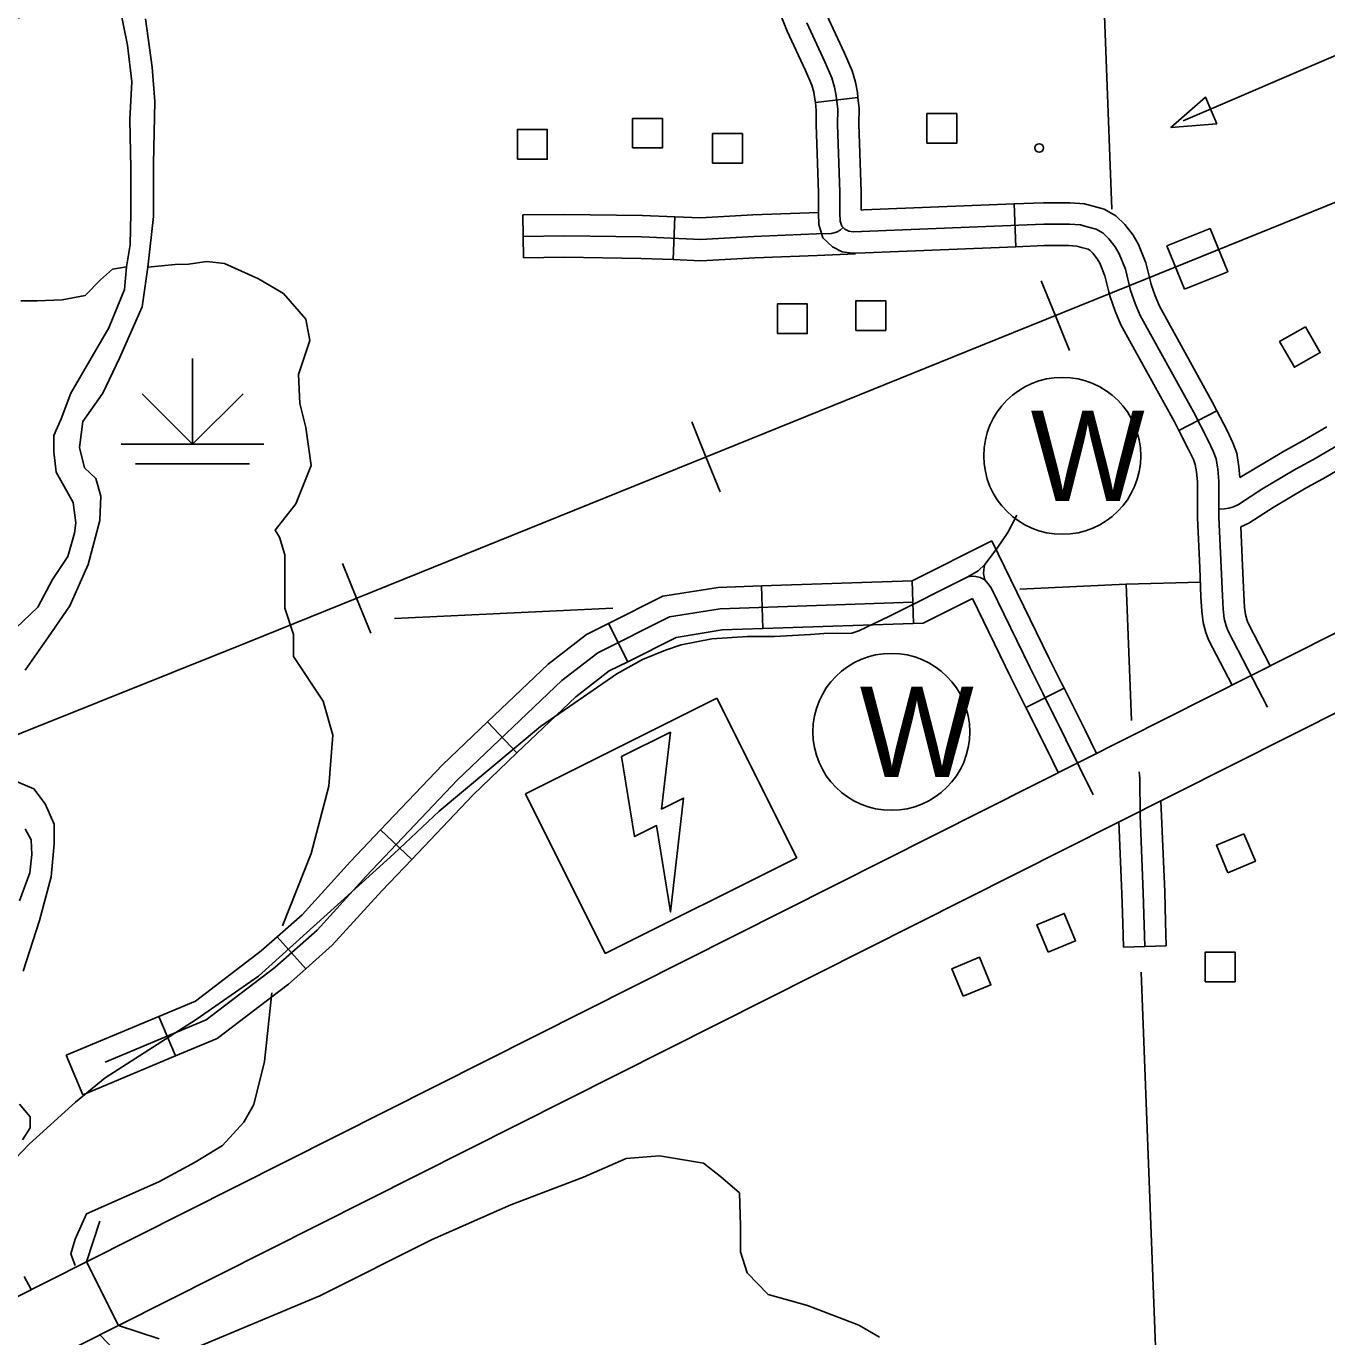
# Model space of a CAD drawing. Extents: x 1084508 to 1142749, y 1057638 to 1093403.
# Drawn here: x 1131057 to 1132487, y 1085455 to 1086896 of the extents above; entities that cross this region are included whole.
import ezdxf

# ---------------------------------------------------------------- set-up
doc = ezdxf.new("R2010")
doc.units = 0
for name, color, linetype in [('Level 15', 7, 'Continuous'), ('Level 31', 7, 'Continuous'), ('Level 32', 7, 'Continuous'), ('Level 35', 7, 'Continuous'), ('Level 37', 7, 'Continuous'), ('Level 40', 7, 'Continuous'), ('Level 44', 7, 'Continuous'), ('Level 47', 7, 'Continuous'), ('Level 5', 7, 'Continuous'), ('Level 56', 7, 'Continuous'), ('Level 57', 7, 'Continuous'), ('Level 58', 7, 'Continuous')]:
    doc.layers.add(name, color=color, linetype=linetype)

msp = doc.modelspace()

# ---------------------------------------------------------------- linework, layer by layer
at = {"layer": 'Level 15'}
msp.add_line((1131123.1, 1085537.3), (1131158.4, 1085467.2), dxfattribs=at)
for points in [[(1133929.8, 1086847.7), (1133432.7, 1086648), (1133185.8, 1086548.9), (1133024.2, 1086483.6), (1132888.2, 1086425.3), (1132540.5, 1086251), (1132219, 1086089.1), (1131123.1, 1085537.3)], [(1131158.4, 1085467.2), (1132254.3, 1086019.1), (1132575.7, 1086180.9), (1132921.3, 1086354.1), (1133054.4, 1086411.2), (1133215.1, 1086476.1), (1133461.9, 1086575.2), (1133959.1, 1086774.9)], [(1131123.1, 1085537.3), (1130959.4, 1085454.8)], [(1131158.4, 1085467.2), (1130994.7, 1085384.7)]]:
    msp.add_lwpolyline(points, dxfattribs=at)
at = {"layer": 'Level 31'}
for p, q in [((1131924.6, 1086812.4), (1131971.4, 1086817.9)), ((1131924.6, 1086812.4), (1131924.6, 1086812.4)), ((1132143, 1086700.9), (1132144.9, 1086653.8)), ((1132324.2, 1086451.9), (1132366.1, 1086473.4)), ((1132324.2, 1086451.9), (1132324.2, 1086451.9))]:
    msp.add_line(p, q, dxfattribs=at)
for points in [[(1131971.4, 1086817.9), (1131970.7, 1086823.6), (1131968.5, 1086834.8), (1131964.9, 1086847.4), (1131956.6, 1086866.8), (1131936.9, 1086909.5), (1131929.7, 1086927.7), (1131911.5, 1086977.7)], [(1131867.3, 1086961.7), (1131885.6, 1086911), (1131893.6, 1086890.9), (1131913.6, 1086847.6), (1131920.5, 1086831.6), (1131922.7, 1086823.9), (1131924.1, 1086816.3), (1131924.6, 1086812.4)], [(1132421.8, 1086147.3), (1132378.5, 1086230.9), (1132376.3, 1086236.7), (1132374.1, 1086245), (1132373, 1086255.1), (1132372, 1086269.9), (1132368.3, 1086356.3), (1132368, 1086396.1), (1132366.9, 1086409.1), (1132365.1, 1086420.7), (1132361.8, 1086429), (1132356.1, 1086441.3), (1132340.2, 1086472.4), (1132281.6, 1086578.3), (1132276.2, 1086591.5), (1132271.1, 1086605.6), (1132265.4, 1086629.1), (1132258.5, 1086646.1), (1132254.2, 1086653.7), (1132247.3, 1086662.7), (1132240.8, 1086668.8), (1132233.2, 1086673.2), (1132223.5, 1086675.7), (1132216.2, 1086677.9), (1132203.9, 1086678.6), (1132175.8, 1086678.6), (1131966.2, 1086670.3), (1131961.2, 1086671.1), (1131956.9, 1086673.3), (1131953.5, 1086676.5), (1131951.8, 1086682.1), (1131951.5, 1086691), (1131951.5, 1086713.9), (1131948.8, 1086788.5), (1131949.2, 1086804.8), (1131947.4, 1086819.9), (1131945.6, 1086829.3), (1131942.7, 1086839.5), (1131935.1, 1086857.2), (1131915.2, 1086900.2)], [(1131979.3, 1086647.2), (1131964.7, 1086646.7), (1131953.9, 1086648.4), (1131943.2, 1086653.8), (1131932.6, 1086663.8), (1131928.4, 1086678.3), (1131927.9, 1086690.5), (1131927.9, 1086713.5), (1131925.3, 1086788.3), (1131925.6, 1086803.6), (1131924.6, 1086812.4)], [(1131977.4, 1086694.3), (1131975, 1086694.2), (1131975, 1086714.4), (1131972.4, 1086788.6), (1131972.8, 1086805.9), (1131971.4, 1086817.9)], [(1132143, 1086700.9), (1131977.4, 1086694.3)], [(1132292.9, 1086615.6), (1132287.8, 1086636.3), (1132279.7, 1086656.4), (1132273.8, 1086666.7), (1132264.9, 1086678.5), (1132254.9, 1086687.9), (1132242.2, 1086695.2), (1132229.8, 1086698.4), (1132220.4, 1086701.2), (1132204.6, 1086702.1), (1132175.3, 1086702.1), (1132143, 1086700.9)], [(1132144.9, 1086653.8), (1131979.3, 1086647.2)], [(1132144.9, 1086653.8), (1132176.2, 1086655.1), (1132203.2, 1086655.1), (1132212.1, 1086654.5), (1132217.1, 1086653), (1132224.3, 1086651.2), (1132226.7, 1086649.8), (1132229.7, 1086646.9), (1132234.5, 1086640.6), (1132237.3, 1086635.8), (1132242.9, 1086621.8), (1132247.2, 1086604.4)], [(1132366.1, 1086473.4), (1132360.9, 1086483.4), (1132302.9, 1086588.5), (1132298.2, 1086599.9), (1132293.7, 1086612.4), (1132292.9, 1086615.6)], [(1132247.2, 1086604.4), (1132248.6, 1086598.8), (1132254.2, 1086583), (1132260.4, 1086568.1), (1132319.4, 1086461.3), (1132324.2, 1086451.9)], [(1132391.3, 1086400.2), (1132390.3, 1086411.9), (1132388, 1086426.8), (1132383.5, 1086438.3), (1132377.2, 1086451.6), (1132366.1, 1086473.4)], [(1132347.1, 1086300.7), (1132344.8, 1086355.7), (1132344.5, 1086395), (1132343.5, 1086406.3), (1132342.2, 1086414.5), (1132340.2, 1086419.7), (1132334.9, 1086430.9), (1132324.2, 1086451.9)], [(1132486.8, 1086455.6), (1132462.5, 1086441.3), (1132439.1, 1086428.6), (1132391.3, 1086400.2)], [(1132514.6, 1086444.6), (1132474.1, 1086420.8), (1132450.7, 1086408.1), (1132415.5, 1086387.2), (1132389.7, 1086370.4), (1132384.3, 1086367.9), (1132379, 1086366.2), (1132374.4, 1086365.5), (1132368.3, 1086365.1)], [(1132510.6, 1086415), (1132485.6, 1086400.3), (1132462.3, 1086387.6), (1132427.9, 1086367.2), (1132401.1, 1086349.7), (1132392.4, 1086345.7)], [(1132394.2, 1086302.7), (1132392.4, 1086345.7)], [(1132382.7, 1086171.6), (1132356.9, 1086221.3), (1132353.8, 1086229.5), (1132350.9, 1086240.7), (1132349.6, 1086253), (1132348.5, 1086268.6), (1132347.1, 1086300.7)], [(1132424.7, 1086192.7), (1132400, 1086240.5), (1132398.8, 1086243.8), (1132397.3, 1086249.2), (1132396.5, 1086257.2), (1132395.5, 1086271.3), (1132394.2, 1086302.7)]]:
    msp.add_lwpolyline(points, dxfattribs=at)
at = {"layer": 'Level 32'}
for p, q in [((1131603.7, 1086641.7), (1131603, 1086688.8)), ((1131768.1, 1086639.7), (1131770, 1086686.7)), ((1131865.2, 1086280.8), (1131866.8, 1086233.8)), ((1132030.8, 1086286.4), (1132032.4, 1086239.4)), ((1131697.1, 1086239.5), (1131718.2, 1086197.4)), ((1132156, 1086147.1), (1132198.1, 1086168.2)), ((1131563.9, 1086131.1), (1131596.4, 1086097)), ((1131446.6, 1086012.4), (1131480.7, 1085980)), ((1131332.9, 1085894.8), (1131364.2, 1085859.5)), ((1132263.4, 1085883.5), (1132310.4, 1085884.9)), ((1131202.9, 1085807.2), (1131221.1, 1085763.8)), ((1131101, 1085764.5), (1131119.3, 1085721.1))]:
    msp.add_line(p, q, dxfattribs=at)
for points in [[(1131603, 1086688.8), (1131648.5, 1086689.5), (1131734.4, 1086688.1), (1131770, 1086686.7)], [(1131770, 1086686.7), (1131798.4, 1086685.6), (1131855.8, 1086688.8), (1131927.9, 1086691.5)], [(1131603.3, 1086665.3), (1131648.5, 1086665.9), (1131733.7, 1086664.6), (1131798.6, 1086662), (1131856.9, 1086665.3), (1131925.7, 1086667.9), (1131942.1, 1086668.5), (1131947.9, 1086669.9), (1131951.7, 1086672), (1131955.1, 1086674.9)], [(1131603.7, 1086641.7), (1131648.5, 1086642.4), (1131733, 1086641.1), (1131768.1, 1086639.7)], [(1131768.1, 1086639.7), (1131798.8, 1086638.4), (1131858, 1086641.7), (1131926.6, 1086644.4), (1131968.6, 1086646)], [(1131029.9, 1085634.7), (1131060, 1085666.6), (1131111.2, 1085713), (1131143.7, 1085739.5), (1131243.7, 1085804), (1131312.3, 1085851.5), (1131399, 1085929.9), (1131461, 1085985.9), (1131511, 1086032.9), (1131622.4, 1086126.2), (1131706.1, 1086184.1), (1131734.4, 1086199.7), (1131759.7, 1086210), (1131777.1, 1086216), (1131810.8, 1086222.6), (1131850, 1086225), (1131879.5, 1086225), (1131919.2, 1086227.4), (1131933.7, 1086228.6), (1131964.5, 1086228.8), (1131972.2, 1086231.2), (1132006.1, 1086247.5), (1132092, 1086290.7), (1132103.6, 1086297.3), (1132110.9, 1086304.3), (1132124.3, 1086322.2), (1132136.2, 1086339.5), (1132146.1, 1086358.5)], [(1132031.1, 1086286.5), (1132118.7, 1086330.5)], [(1132118.7, 1086330.5), (1132181.7, 1086201), (1132195.5, 1086173.2), (1132198.1, 1086168.2)], [(1132110.8, 1086287.5), (1132110, 1086290.6), (1132109.5, 1086294.4), (1132109.6, 1086298.6), (1132110.2, 1086301.5), (1132110.9, 1086304.3)], [(1132092, 1086290.7), (1132097, 1086291.5), (1132100.9, 1086291.3), (1132105.9, 1086290.2), (1132110.8, 1086287.5), (1132114.2, 1086283.6), (1132117.8, 1086278.6), (1132160.6, 1086190.6), (1132174.5, 1086162.7), (1132200, 1086111.7), (1132230, 1086050.8)], [(1131865.2, 1086280.8), (1131817.7, 1086279.2), (1131757, 1086269.4), (1131697.1, 1086239.5)], [(1132031.1, 1086286.5), (1131865.2, 1086280.8)], [(1132031.6, 1086262.9), (1131819.9, 1086255.7), (1131764.3, 1086246.8), (1131685.4, 1086207.3), (1131645.9, 1086176.8), (1131531.1, 1086067.3), (1131430.7, 1085961.5), (1131376.9, 1085902.2), (1131330.3, 1085861), (1131254.9, 1085803.5), (1131143.7, 1085756.9)], [(1132043, 1086239.7), (1132097.2, 1086267)], [(1132097.2, 1086267), (1132139.5, 1086180.2), (1132153.4, 1086152.2), (1132156, 1086147.1)], [(1131697.1, 1086239.5), (1131672.8, 1086227.3), (1131630.6, 1086194.7), (1131563.9, 1086131.1)], [(1131866.8, 1086233.8), (1131822.2, 1086232.3), (1131771.6, 1086224.1), (1131718.2, 1086197.4)], [(1132043, 1086239.7), (1131866.8, 1086233.8)], [(1131718.2, 1086197.4), (1131698, 1086187.3), (1131661.3, 1086158.9), (1131596.4, 1086097)], [(1132198.1, 1086168.2), (1132221.1, 1086122.2), (1132233.7, 1086096.5)], [(1132156, 1086147.1), (1132178.9, 1086101.3), (1132191.6, 1086075.4)], [(1131563.9, 1086131.1), (1131514.5, 1086084), (1131446.6, 1086012.4)], [(1131596.4, 1086097), (1131547.8, 1086050.7), (1131480.7, 1085980)], [(1132280.4, 1086076.1), (1132281.1, 1086069.2), (1132281.6, 1086028.3), (1132285.1, 1085943.3), (1132286.9, 1085884.2)], [(1132304.5, 1086044.3), (1132308.6, 1085944.2), (1132309.6, 1085911.2)], [(1132258.3, 1086021.1), (1132261.6, 1085942.5), (1132262.6, 1085909.8)], [(1131446.6, 1086012.4), (1131413.4, 1085977.5), (1131360.3, 1085919), (1131332.9, 1085894.8)], [(1131480.7, 1085980), (1131448, 1085945.4), (1131393.4, 1085885.5), (1131364.2, 1085859.5)], [(1132262.6, 1085909.8), (1132263.4, 1085883.5)], [(1132309.6, 1085911.2), (1132310.4, 1085884.9)], [(1131332.9, 1085894.8), (1131315.3, 1085879.2), (1131243, 1085824.1), (1131202.9, 1085807.2)], [(1131364.2, 1085859.5), (1131345.2, 1085842.8), (1131266.8, 1085783), (1131221.1, 1085763.8)], [(1131202.9, 1085807.2), (1131101, 1085764.5)], [(1131221.1, 1085763.8), (1131119.3, 1085721.1)]]:
    msp.add_lwpolyline(points, dxfattribs=at)
at = {"layer": 'Level 35'}
for points in [[(1131048.1, 1086905.3), (1131065.1, 1086912.6), (1131082.8, 1086926.3), (1131104.6, 1086945.7), (1131124.7, 1086961), (1131132, 1086963.4), (1131136, 1086963.4), (1131140.9, 1086961.8), (1131148.9, 1086955.4), (1131155.4, 1086939.2), (1131168.3, 1086875.5), (1131173.1, 1086835.1), (1131170.7, 1086794), (1131172.1, 1086739.8), (1131172.1, 1086690.6)], [(1131188.2, 1086904.5), (1131195.5, 1086851.4), (1131198.3, 1086813.8), (1131196.9, 1086745.6), (1131196.9, 1086687.1), (1131190.6, 1086631.4), (1131184.4, 1086587.6), (1131159.3, 1086531.2), (1131141.2, 1086492.9), (1131119, 1086461.6), (1131115.5, 1086433), (1131121, 1086410.7), (1131133.6, 1086398.9), (1131139.1, 1086379.4), (1131137.7, 1086352.9), (1131125.2, 1086304.2), (1131105, 1086259), (1131081.4, 1086224.9), (1131055.6, 1086188)], [(1131172.1, 1086690.6), (1131171.3, 1086655.9), (1131167.2, 1086631.7), (1131164.8, 1086606.7), (1131147.9, 1086564.7), (1131105.9, 1086492.9), (1131095.5, 1086464.7), (1131087.4, 1086446.1), (1131087.4, 1086428.4), (1131089.8, 1086405.8), (1131108.4, 1086372.7), (1131111.6, 1086350.1), (1131110, 1086338.8), (1131102.7, 1086313), (1131085.8, 1086288), (1131069.7, 1086257.3), (1131037.4, 1086226.5)], [(1131041.7, 1086067.3), (1131065.4, 1086057.6), (1131077.9, 1086040.9), (1131087.6, 1086018.6), (1131087.6, 1085997), (1131084.2, 1085960.8), (1131071.6, 1085912.8), (1131053.5, 1085857.1)], [(1131055.9, 1086013.5), (1131062.4, 1086001.4), (1131063.2, 1085985.2), (1131060.8, 1085965.1), (1131049.5, 1085934.4)], [(1131049.4, 1085710.6), (1131061.2, 1085696.7), (1131061.2, 1085684.6), (1131052.8, 1085671.4)], [(1131054.8, 1085521.1), (1131061.9, 1085507.7)]]:
    msp.add_lwpolyline(points, dxfattribs=at)
at = {"layer": 'Level 37'}
for points in [[(1131123.1, 1085537.3), (1131137.8, 1085582)], [(1131203.1, 1085452.4), (1131158.4, 1085467.2)]]:
    msp.add_lwpolyline(points, dxfattribs=at)
at = {"layer": 'Level 40'}
for p, q in [((1132188.4, 1086578), (1132172.8, 1086616.4)), ((1132188.4, 1086578), (1132203.9, 1086539.6)), ((1131804.2, 1086422.7), (1131788.7, 1086461.1)), ((1131804.2, 1086422.7), (1131819.7, 1086384.3)), ((1131420.2, 1086267.2), (1131404.6, 1086305.6)), ((1131420.2, 1086267.2), (1131435.8, 1086228.8))]:
    msp.add_line(p, q, dxfattribs=at)
msp.add_lwpolyline([(1134040, 1087322.6), (1133385.5, 1087060.5), (1132774.6, 1086815.6), (1132287.4, 1086618.2), (1132106.2, 1086544.7), (1131884.5, 1086455.1), (1131694, 1086378.2), (1131299.9, 1086218.4), (1130887.2, 1086053.2), (1130472, 1085886.7), (1130052.9, 1085718), (1129626.3, 1085547.7), (1129206, 1085378.7), (1128791.2, 1085211.7), (1128362.9, 1085038.5), (1127956.1, 1084875.8), (1127539.2, 1084706.7), (1127121.4, 1084537.7), (1126688.9, 1084363.6)], dxfattribs=at)
msp.add_lwpolyline([(1134040, 1087322.6), (1133385.5, 1087060.5), (1132774.6, 1086815.6), (1132287.4, 1086618.2), (1132106.2, 1086544.7), (1131884.5, 1086455.1), (1131694, 1086378.2), (1131299.9, 1086218.4), (1130887.2, 1086053.2), (1130472, 1085886.7), (1130052.9, 1085718), (1129626.3, 1085547.7), (1129206, 1085378.7), (1128791.2, 1085211.7), (1128362.9, 1085038.5), (1127956.1, 1084875.8), (1127539.2, 1084706.7), (1127121.4, 1084537.7), (1126688.9, 1084363.6)], dxfattribs=at)
msp.add_lwpolyline([(1132330.4, 1086607.2), (1132311.1, 1086654.7), (1132358.6, 1086673.9), (1132377.9, 1086626.4)], close=True, dxfattribs=at)
at = {"layer": 'Level 44'}
for p, q in [((1131239.8, 1086530.8), (1131239.8, 1086436.6)), ((1131239.8, 1086436.6), (1131184.3, 1086492.1)), ((1131239.8, 1086436.6), (1131295.3, 1086492.1)), ((1131161.3, 1086436.6), (1131318.2, 1086436.6)), ((1131177, 1086415.2), (1131302.5, 1086415.2))]:
    msp.add_line(p, q, dxfattribs=at)
at = {"layer": 'Level 47'}
for points in [[(1131190.6, 1086631.4), (1131220.7, 1086634.2), (1131235.2, 1086634.8), (1131255.6, 1086637.8), (1131274.9, 1086635.4), (1131312.2, 1086618.6), (1131339.8, 1086602.3), (1131364.5, 1086574.1), (1131368.7, 1086550.6), (1131356.1, 1086513.3), (1131357.9, 1086481.4), (1131364.2, 1086455.2), (1131370.2, 1086413.1), (1131353.4, 1086371), (1131330.5, 1086342.1), (1131335.3, 1086334.4), (1131341.3, 1086315.1), (1131341.3, 1086283.8), (1131341.3, 1086256.2), (1131350.9, 1086227.3), (1131350.9, 1086203.2), (1131383.4, 1086153.9), (1131394, 1086116.5), (1131389.7, 1086060.6), (1131370.3, 1085986.5), (1131338.6, 1085907)], [(1131167.2, 1086631.7), (1131151.9, 1086629.3), (1131138.7, 1086617.3), (1131121.8, 1086600.4), (1131096.6, 1086595.6), (1131068.9, 1086594.4), (1131050.9, 1086594.4)], [(1131327, 1085833.1), (1131318.8, 1085757.6), (1131307, 1085710.4), (1131296.2, 1085691), (1131272.6, 1085665.3), (1131242.5, 1085647), (1131202.7, 1085625.1), (1131123.3, 1085590.2), (1131110.9, 1085562.3), (1131106.1, 1085546), (1131110.9, 1085533.4)], [(1131137.9, 1085456.9), (1131155.2, 1085438.9), (1131170.6, 1085429.2), (1131222.3, 1085433.7), (1131379.6, 1085500), (1131503.2, 1085561.8), (1131589.7, 1085600), (1131669.5, 1085630.4), (1131716.5, 1085650.8)], [(1131716.5, 1085650.8), (1131753.1, 1085653.7), (1131801.7, 1085645.8), (1131820.1, 1085631.3), (1131841.2, 1085613.1), (1131842.4, 1085577), (1131842.4, 1085548.1), (1131849.7, 1085525.3), (1131872.5, 1085501.2), (1131915.8, 1085489.2), (1131972.4, 1085467.5), (1131995.2, 1085454.3)]]:
    msp.add_lwpolyline(points, dxfattribs=at)
at = {"layer": 'Level 5'}
for points in [[(1132238.1, 1087024), (1132250.6, 1086695.1)], [(1132149.2, 1086277.2), (1132266.4, 1086282.6)], [(1132266.4, 1086282.6), (1132347.8, 1086285)], [(1132266.4, 1086282.6), (1132272.1, 1086132.6)], [(1131461.7, 1086244.9), (1131701.8, 1086256.2)], [(1132282.7, 1085856), (1132305.4, 1085262.4)]]:
    msp.add_lwpolyline(points, dxfattribs=at)
at = {"layer": 'Level 56'}
for points in [[(1131723.5, 1086762.5), (1131723.5, 1086795.1), (1131756.3, 1086795.1), (1131756.3, 1086762.5)], [(1132047.2, 1086767.7), (1132047.2, 1086800.4), (1132079.9, 1086800.4), (1132079.9, 1086767.7)], [(1131597, 1086750.2), (1131597, 1086782.9), (1131629.8, 1086782.9), (1131629.8, 1086750.2)], [(1131811.6, 1086745.7), (1131811.6, 1086778.3), (1131844.4, 1086778.3), (1131844.4, 1086745.7)], [(1131969.2, 1086561.8), (1131969.2, 1086594.5), (1132002, 1086594.5), (1132002, 1086561.8)], [(1131882.9, 1086558.3), (1131882.9, 1086590.9), (1131915.6, 1086590.9), (1131915.6, 1086558.3)], [(1132463.4, 1086565.9), (1132479.6, 1086537.5), (1132451.2, 1086521.3), (1132434.9, 1086549.6)], [(1132378.1, 1085965.3), (1132365.5, 1085995.5), (1132395.8, 1086008), (1132408.3, 1085977.9)], [(1132180.4, 1085877.9), (1132167.9, 1085908.1), (1132198.1, 1085920.6), (1132210.7, 1085890.5)], [(1132087.2, 1085829.6), (1132074.7, 1085859.7), (1132105, 1085872.3), (1132117.5, 1085842.1)], [(1132353.2, 1085845.3), (1132353.2, 1085878), (1132386, 1085878), (1132386, 1085845.3)]]:
    msp.add_lwpolyline(points, close=True, dxfattribs=at)
at = {"layer": 'Level 57'}
for p, q in [((1131816.2, 1086157.2), (1131605.7, 1086051.9)), ((1131904, 1085981.8), (1131816.2, 1086157.2)), ((1131605.7, 1086051.9), (1131693.4, 1085876.5)), ((1131693.4, 1085876.5), (1131904, 1085981.8))]:
    msp.add_line(p, q, dxfattribs=at)
msp.add_lwpolyline([(1131711.4, 1086093), (1131725.7, 1086005), (1131749.9, 1086017.1), (1131765.3, 1085922.2), (1131779.6, 1086047.4), (1131755.4, 1086035.3), (1131765.1, 1086119.8)], close=True, dxfattribs=at)
for centre in [(1132196, 1086423.9), (1132008.1, 1086120.3)]:
    msp.add_circle(centre, 86.3, dxfattribs=at)
at = {"layer": 'Level 58'}
msp.add_lwpolyline([(1132506.6, 1086868.5), (1132328.9, 1086792.4)], dxfattribs=at)
msp.add_lwpolyline([(1132365.9, 1086789.1), (1132353.3, 1086818.5), (1132315.5, 1086784.9)], close=True, dxfattribs=at)
msp.add_circle((1132170.6, 1086762.5), 4.71, dxfattribs=at)

# ---------------------------------------------------------------- texts
at = {"layer": 'Level 57'}
for p in [(1132161.2, 1086374.2), (1131973.3, 1086070.6)]:
    msp.add_text('W', height=99.4, dxfattribs=at).set_placement(p)

doc.saveas('drawing.dxf')
